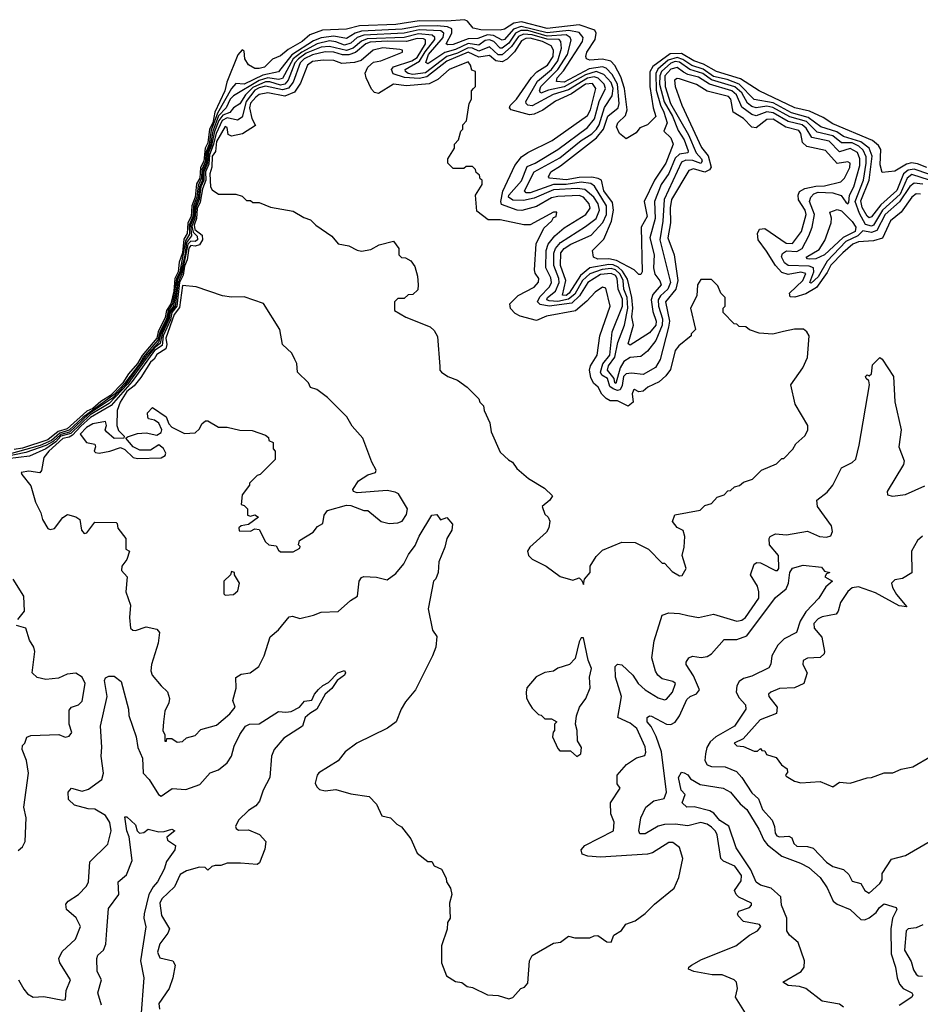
# Model space of a CAD drawing. Extents: x 2472589 to 2662339, y 701009 to 849030.
# Tile 289 of 406: x 2541282 to 2545504, y 795461 to 800078. Entities that reach past the tile are written whole.
import ezdxf

# ---------------------------------------------------------------- set-up
doc = ezdxf.new("R2010")
doc.units = 0

msp = doc.modelspace()

# ---------------------------------------------------------------- linework, layer by layer
at = {"layer": '0CON05XD'}
for points in [[(2545535.7, 799384.3), (2545491.9, 799401.9), (2545463.6, 799406.4), (2545439.5, 799400.5), (2545385, 799368), (2545325, 799361.2), (2545316.9, 799396.9), (2545319.6, 799469.6), (2545308.5, 799488.5), (2545281, 799511), (2545095, 799589.3), (2545049.5, 799619.5), (2544985, 799649.1), (2544915.8, 799665), (2544748.6, 799745), (2544660.8, 799800.8), (2544549.4, 799835), (2544488.7, 799868.7), (2544442.9, 799885), (2544385, 799919.8), (2544331.9, 799918.1), (2544251.1, 799858.9), (2544236.6, 799833.4), (2544236, 799765), (2544251.8, 799665), (2544265, 799623.3), (2544225, 799584.2), (2544189.3, 799570.7), (2544173, 799547), (2544125, 799520), (2544093.6, 799543.6), (2544080, 799575), (2544086.7, 799595), (2544121.8, 799628.2), (2544130.8, 799655), (2544117.8, 799755), (2544100.7, 799810.7), (2544073.1, 799863.1), (2544053, 799883), (2544015, 799893.6), (2543955, 799888), (2543940, 799895), (2543936.2, 799905), (2543941.4, 799925), (2543980.4, 799985), (2543984.5, 800014.5), (2543978.3, 800028.3), (2543905, 800053.4), (2543755, 800037), (2543635, 800067.2), (2543598.9, 800061.1), (2543555, 800034.2), (2543535, 800028.7), (2543445, 800030.3), (2543408.8, 800038.8), (2543381.2, 800071.2), (2543368, 800078), (2543285, 800071.2), (2543155, 800073), (2543046, 800056), (2542875, 800048.8), (2542815, 800033.9), (2542701.6, 800028.4), (2542642.3, 800007.7), (2542606.5, 799975), (2542541.4, 799938.6), (2542505, 799908.6), (2542467.3, 799892.7), (2542430, 799855), (2542405, 799848.6), (2542385, 799848.8), (2542355, 799866.7), (2542338.6, 799895), (2542335, 799930), (2542325, 799936.7), (2542305, 799913.8), (2542252.8, 799785), (2542244.9, 799745), (2542197.9, 799645), (2542188.1, 799595), (2542172.3, 799565), (2542165, 799500), (2542152.6, 799475), (2542145.9, 799415), (2542130.3, 799385), (2542126.6, 799335), (2542112, 799308), (2542105.6, 799245), (2542089, 799205), (2542086.1, 799155), (2542070.2, 799125), (2542068.1, 799075), (2542051.5, 799048.5), (2542045, 798985), (2542029.8, 798940.2), (2542025.8, 798895), (2542009.1, 798865), (2542005, 798805), (2541990.4, 798745), (2541970, 798715), (2541965, 798681.4), (2541931.8, 798615), (2541925, 798584), (2541857.1, 798502.9), (2541835.4, 798465), (2541793, 798417), (2541766.7, 798375), (2541708.5, 798315), (2541662.7, 798287.3), (2541625.2, 798255), (2541597.5, 798242.5), (2541505, 798159.8), (2541463.6, 798146.4), (2541415, 798107.4), (2541295, 798068.4), (2541256.9, 798063.1)], [(2545545, 799353.7), (2545475, 799377.1), (2545448, 799372), (2545425.8, 799355), (2545395, 799277.1), (2545320, 799210), (2545275, 799153.9), (2545265, 799149.6), (2545255, 799156.4), (2545232.4, 799197.6), (2545225, 799228), (2545264.4, 799325), (2545278.5, 799438.5), (2545265.4, 799475.4), (2545225, 799504.6), (2545145, 799530.7), (2545112.5, 799552.5), (2545037.9, 799575), (2544978.8, 799618.8), (2544901.3, 799641.3), (2544815, 799687.6), (2544725, 799703.5), (2544655.2, 799775.2), (2544598.3, 799798.3), (2544535, 799811.6), (2544486, 799846), (2544432.8, 799862.8), (2544391.3, 799891.3), (2544365, 799900.1), (2544322.5, 799887.5), (2544274.6, 799845.4), (2544264.6, 799825), (2544266.8, 799746.8), (2544286.8, 799676.8), (2544302.6, 799645), (2544317.6, 799595), (2544302, 799555), (2544335, 799524.2), (2544346.5, 799495), (2544311.3, 799405), (2544258.1, 799325), (2544209.2, 799225), (2544223.4, 799155), (2544195.3, 799105), (2544200.8, 798895), (2544195, 798883.8), (2544185, 798883.8), (2544162.5, 798905), (2544079.5, 798949.5), (2544045, 798956.8), (2543992.5, 798955), (2543972, 798965), (2543968, 798995), (2544021.2, 799048.8), (2544056.2, 799133.8), (2544065.9, 799185), (2544060.9, 799220.9), (2544020.5, 799275), (2544009.4, 799325), (2543994, 799334), (2543965, 799338.8), (2543905, 799338.1), (2543845, 799326.9), (2543798.8, 799331.2), (2543766.7, 799335), (2543760.9, 799340.9), (2543772.2, 799365), (2543817.5, 799392.5), (2543985.8, 799524.2), (2544018.9, 799565), (2544039, 799625), (2544088.3, 799665), (2544092.3, 799685), (2544085.3, 799775.3), (2544060.3, 799820.3), (2544031.2, 799851.2), (2544015, 799857.6), (2543952.1, 799847.9), (2543835, 799785.5), (2543798.2, 799788.2), (2543801.9, 799805), (2543832.5, 799837.5), (2543921.1, 799975), (2543924, 799995), (2543905, 800017.6), (2543856.6, 800026.6), (2543755, 800016.1), (2543633.6, 800046.4), (2543597.2, 800032.8), (2543555, 799984.4), (2543545, 799982.6), (2543503.6, 800003.6), (2543475, 800006.5), (2543429.7, 799990.3), (2543385, 799988.3), (2543315, 799961.5), (2543289.5, 799959.5), (2543282.1, 799965), (2543307.6, 800015), (2543308.7, 800035), (2543288.6, 800045), (2543239.8, 800049.8), (2543155, 800048.2), (2543075, 800032.8), (2542885, 800023.5), (2542855, 800014.6), (2542815, 799989.3), (2542755, 800001.2), (2542695, 799992.4), (2542660.5, 799979.5), (2542557.5, 799912.5), (2542496, 799834), (2542422.1, 799817.9), (2542335, 799775.6), (2542295, 799779.3), (2542275, 799755.3), (2542209.3, 799639.3), (2542180.7, 799559.3), (2542171.1, 799495), (2542155.7, 799455), (2542152.9, 799415), (2542136.4, 799375), (2542134.9, 799335), (2542119.3, 799300.7), (2542113.1, 799245), (2542097.2, 799202.8), (2542093.4, 799155), (2542077, 799115), (2542077.8, 799072.2), (2542059.2, 799040.8), (2542032.9, 798895), (2542017.1, 798862.9), (2541999.4, 798745), (2541977.9, 798712.1), (2541970.7, 798675), (2541939.3, 798610.7), (2541929.8, 798575), (2541863.3, 798496.7), (2541845.8, 798465), (2541775.8, 798374.2), (2541725, 798320.2), (2541578, 798212), (2541515, 798153.8), (2541470.7, 798139.3), (2541432.2, 798105), (2541378.3, 798081.7), (2541096.9, 798003.1)], [(2545548.1, 799325), (2545465, 799351.3), (2545442.2, 799335), (2545409.5, 799260.5), (2545327.3, 799185), (2545285.7, 799114.3), (2545275, 799109), (2545247.9, 799117.9), (2545219.4, 799169.4), (2545199.7, 799225), (2545237.8, 799325), (2545250.9, 799405), (2545250.1, 799435), (2545236.9, 799466.9), (2545217, 799485), (2545185, 799500), (2545135, 799500.2), (2545095, 799533.6), (2545020.6, 799550.6), (2544970.2, 799600.2), (2544893.1, 799623.1), (2544813.2, 799666.8), (2544785, 799672.9), (2544735, 799664.8), (2544715, 799670.8), (2544695, 799686.2), (2544667.5, 799735), (2544635, 799763.4), (2544525, 799795.7), (2544485, 799826), (2544423.7, 799843.7), (2544375, 799878.4), (2544355, 799881.2), (2544335, 799874.1), (2544291.7, 799835), (2544283.3, 799815), (2544282.5, 799775), (2544303.4, 799693.4), (2544342.9, 799625), (2544369, 799559), (2544397.2, 799515), (2544416.5, 799463.5), (2544415, 799454.1), (2544375, 799447.6), (2544355, 799428.1), (2544325, 799356.9), (2544290.2, 799305), (2544257.7, 799225), (2544262, 799145), (2544236.2, 799055), (2544256.2, 798975), (2544254.2, 798914.2), (2544260.6, 798885), (2544283.8, 798853.8), (2544289.8, 798835), (2544250.3, 798789.7), (2544242.8, 798765), (2544249.8, 798709.8), (2544266.5, 798665), (2544265, 798645.6), (2544235, 798609.2), (2544145, 798551.5), (2544135, 798557.5), (2544159.2, 798645), (2544152.3, 798685), (2544157.2, 798725), (2544151.5, 798775), (2544131.8, 798861.8), (2544108.7, 798898.7), (2544087.7, 798917.7), (2544065, 798928.2), (2544045, 798929.3), (2543955, 798914.3), (2543910.8, 798879.2), (2543859, 798795), (2543845, 798784.9), (2543826.4, 798786.4), (2543842.1, 798855), (2543817.9, 798925), (2543819.8, 798985), (2543835, 799004.8), (2543865.4, 799025), (2543961.9, 799068.1), (2544016.5, 799126.5), (2544032.7, 799165), (2544033.8, 799205), (2543977.3, 799297.3), (2543959.7, 799309.7), (2543915, 799316), (2543845, 799304.5), (2543785, 799304.9), (2543675.9, 799265.9), (2543656.6, 799266.6), (2543649.6, 799275), (2543695, 799364.7), (2543815, 799429.8), (2543915, 799511), (2543965, 799542.3), (2543986.7, 799565), (2543998.3, 799585), (2544023.4, 799666.6), (2544059.3, 799720.7), (2544064, 799755), (2544055, 799784.1), (2544021.1, 799821.1), (2543984.6, 799834.6), (2543935, 799820.1), (2543835, 799762.8), (2543761.7, 799748.3), (2543725, 799733.7), (2543718.8, 799745), (2543725, 799764.4), (2543805.7, 799844.3), (2543850.8, 799915), (2543867.7, 799982.3), (2543863, 799995), (2543845, 800006.7), (2543755, 800001.5), (2543665, 800026.9), (2543632.2, 800027.8), (2543607.3, 800015), (2543575, 799967.3), (2543545, 799944.5), (2543535, 799944), (2543505.8, 799975.8), (2543485, 799984.3), (2543465, 799979.9), (2543435, 799959.3), (2543385, 799967.1), (2543325, 799938.2), (2543275.4, 799924.6), (2543195, 799871.1), (2543187.1, 799877.1), (2543199, 799915), (2543267.1, 799995), (2543271, 800015), (2543256.2, 800026.2), (2543155, 800030.3), (2543085, 800014.1), (2542895, 800005.7), (2542864.8, 799995), (2542835, 799967.7), (2542805, 799958.2), (2542765, 799974.2), (2542735, 799978.1), (2542676.7, 799965), (2542605, 799926.1), (2542564.9, 799895), (2542515, 799803), (2542495, 799798.2), (2542445.7, 799805.7), (2542405, 799793.2), (2542285, 799720.2), (2542269.4, 799705), (2542250.4, 799665), (2542215, 799627), (2542187.5, 799555), (2542177.1, 799492.9), (2542161.5, 799455), (2542156.8, 799405), (2542141.2, 799368.8), (2542138.9, 799325), (2542125, 799295), (2542118.7, 799241.3), (2542102.4, 799197.6), (2542098.7, 799151.3), (2542083.5, 799115), (2542088, 799065), (2542065, 799033.7), (2542056.6, 798973.4), (2542038.2, 798891.8), (2542021.2, 798855), (2542019.3, 798829.3), (2542003.6, 798735), (2541982.5, 798707.5), (2541977.5, 798675), (2541944.2, 798605.8), (2541933.1, 798565), (2541870.7, 798495), (2541775.6, 798364.4), (2541717.3, 798302.7), (2541605, 798227.9), (2541516.2, 798143.8), (2541475, 798133.2), (2541439.4, 798100.6), (2541405, 798081.2), (2541311.5, 798048.5), (2541205, 798026.7)], [(2543935, 799108.9), (2543984.5, 799145.5), (2544000.8, 799185), (2543993.5, 799215), (2543974.4, 799245), (2543932, 799282), (2543896.5, 799286.5), (2543785, 799280.8), (2543695, 799241.4), (2543645, 799230.5), (2543595, 799231.5), (2543573.4, 799245), (2543575.2, 799255), (2543635, 799321.8), (2543660.9, 799389.1), (2543698.8, 799405), (2543805, 799468.8), (2543945, 799572.9), (2543976.5, 799613.5), (2543998.7, 799695), (2544028.3, 799755), (2544022.2, 799775), (2543995, 799803.4), (2543975, 799809.3), (2543945, 799803.6), (2543855, 799749.2), (2543782.8, 799727.2), (2543685, 799673.7), (2543665, 799677.5), (2543656.2, 799685), (2543655.9, 799695), (2543710.4, 799789.6), (2543775.1, 799844.9), (2543805.1, 799885), (2543822.9, 799945), (2543818.8, 799975), (2543811.2, 799985), (2543755, 799986.6), (2543685, 800007.7), (2543645, 800010.7), (2543621.3, 799998.7), (2543588.3, 799951.7), (2543545, 799913), (2543525, 799912.9), (2543485, 799951), (2543435, 799930.4), (2543405, 799944.9), (2543385, 799946.7), (2543335, 799921.6), (2543284.4, 799905.6), (2543185, 799828.2), (2543125, 799821.7), (2543103.6, 799825), (2543091.1, 799835), (2543090.2, 799845), (2543157.1, 799882.9), (2543182.8, 799927.2), (2543228, 799985), (2543228, 799995), (2543215.8, 800005.8), (2543151.7, 800011.7), (2543085.3, 799994.7), (2542911.1, 799988.9), (2542885, 799978), (2542845, 799944.3), (2542815, 799933.8), (2542735, 799952), (2542695, 799949.8), (2542625, 799920.3), (2542588.8, 799895), (2542572.9, 799875), (2542541.1, 799795), (2542525, 799775.8), (2542505, 799771.7), (2542455, 799786.1), (2542435, 799786), (2542375, 799759.9), (2542341.2, 799725), (2542315, 799684.1), (2542285, 799663.9), (2542267.4, 799642.6), (2542235, 799630.8), (2542216.1, 799605), (2542195, 799553.8), (2542181.9, 799488.1), (2542167.8, 799455), (2542162.8, 799405), (2542146.4, 799365), (2542146, 799325), (2542132.2, 799295), (2542123.6, 799235), (2542108.3, 799195), (2542103.6, 799146.4), (2542090.1, 799109.9), (2542095, 799081.7), (2542115, 799062.9), (2542116.7, 799045), (2542105, 799037.4), (2542085, 799038.7), (2542071.4, 799025), (2542043, 798887), (2542025.2, 798845), (2542010.8, 798735), (2541988, 798705), (2541983.7, 798675), (2541950.6, 798605), (2541940.3, 798559.7), (2541915, 798539.2), (2541875, 798489.5), (2541789.1, 798370.9), (2541701.3, 798278.7), (2541613.3, 798225), (2541522.7, 798137.3), (2541475, 798124.6), (2541451.3, 798098.7), (2541405, 798066.2), (2541328.4, 798031.6), (2541225, 798018.4)], [(2545505, 799260), (2545485, 799262.1), (2545465, 799245.4), (2545414.4, 799175.6), (2545365, 799135.5), (2545326.4, 799053.6), (2545285, 799040.6), (2545215, 799036.2), (2545188.8, 799025), (2545140.5, 798985), (2545085, 798926.7), (2545067.6, 798892.4), (2545017.1, 798822.9), (2544968.2, 798791.8), (2544916.2, 798776.2), (2544895, 798778.1), (2544891.6, 798795), (2544953.8, 798855), (2544968.1, 798888.1), (2544945, 798894.7), (2544885, 798883.2), (2544855, 798892.6), (2544825.8, 798925), (2544782.8, 798992.8), (2544745, 799046.2), (2544741.5, 799075), (2544750.8, 799095), (2544775, 799098.5), (2544875, 799030.8), (2544905, 799028.7), (2544948.1, 799085), (2544969.1, 799165), (2544964.8, 799185), (2544933.1, 799233.1), (2544931.9, 799255), (2544938.4, 799271.6), (2544963.5, 799286.5), (2545015, 799297.4), (2545055, 799298.3), (2545131.7, 799318.3), (2545148.7, 799335), (2545174.5, 799385), (2545175.5, 799405), (2545165, 799411.1), (2545115, 799404.1), (2545060.6, 799465), (2544972.6, 799482.6), (2544952.8, 799502.8), (2544944.4, 799544.4), (2544935, 799558.3), (2544873.5, 799573.5), (2544815, 799611.6), (2544785, 799610.2), (2544735, 799571.1), (2544715, 799574.2), (2544674.8, 799614.8), (2544627.2, 799645), (2544616.3, 799705), (2544605, 799718.4), (2544505, 799742.1), (2544455, 799774.7), (2544375, 799800), (2544365, 799802.5), (2544352.5, 799795), (2544355.4, 799765), (2544386.8, 799676.8), (2544478.8, 799478.8), (2544509.3, 799439.3), (2544524.3, 799385.7), (2544516.3, 799373.7), (2544495, 799363), (2544441.6, 799378.4), (2544419.2, 799370.8), (2544338.8, 799235), (2544331.4, 799195), (2544333.8, 799125), (2544321.3, 799055), (2544349.8, 798975), (2544368.1, 798855), (2544357.9, 798815), (2544310.6, 798755), (2544328.4, 798665), (2544323.7, 798636.3), (2544285.3, 798485), (2544263.2, 798446.8), (2544205, 798414.7), (2544151.1, 798421.1), (2544125, 798416.6), (2544113.4, 798405), (2544106.8, 798363.2), (2544097.3, 798342.7), (2544085, 798339.6), (2544065, 798346.3), (2544048.5, 798358.5), (2544038.4, 798395), (2544011.2, 798411.2), (2544004.5, 798425), (2544015.5, 798464.5), (2544048.3, 798505), (2544059.8, 798615), (2544109.1, 798735), (2544107.9, 798767.9), (2544087.5, 798815), (2544083.5, 798865), (2544075, 798877.7), (2544055, 798887.8), (2544005, 798883.9), (2543946.1, 798845), (2543907.2, 798782.8), (2543871.4, 798748.6), (2543765, 798734.1), (2543722.7, 798742.7), (2543709.3, 798755), (2543721.5, 798778.5), (2543766.5, 798825), (2543775.2, 798845), (2543772.3, 798867.7), (2543748.8, 798915), (2543751.1, 798995), (2543760, 799025), (2543791.2, 799065), (2543835, 799101.2), (2543935.9, 799164.1), (2543956.5, 799193.5), (2543952.1, 799215), (2543925.9, 799245), (2543905, 799253.3), (2543805, 799248.8), (2543775, 799242.2), (2543705, 799201.7), (2543636, 799184), (2543615, 799184.7), (2543540.9, 799210.9), (2543537.4, 799225), (2543546.6, 799273.4), (2543603.2, 799395), (2543635.2, 799434.8), (2543665, 799455.3), (2543778.7, 799511.3), (2543945, 799629.1), (2543958.2, 799655), (2543984, 799756), (2543968.4, 799778.4), (2543935, 799775.1), (2543869.5, 799730.5), (2543794.1, 799695.9), (2543735, 799654.2), (2543695, 799634.8), (2543672.2, 799632.2), (2543585.7, 799655.7), (2543579.3, 799665), (2543581.9, 799675), (2543611.2, 799705), (2543682.3, 799807.7), (2543707.2, 799832.8), (2543756.6, 799865), (2543782.9, 799905), (2543784.4, 799934.4), (2543774, 799955), (2543732.8, 799975), (2543675, 799991.3), (2543655, 799990.1), (2543635, 799978.8), (2543602, 799928), (2543567.2, 799892.8), (2543545, 799880.4), (2543515, 799884.4), (2543485, 799910.2), (2543435, 799902.3), (2543385, 799925.3), (2543285, 799883.8), (2543190.3, 799809.7), (2543155, 799802.6), (2543086.7, 799806.7), (2543033.4, 799823.4), (2543024.7, 799845), (2543035, 799856.7), (2543120.4, 799885), (2543145, 799900.6), (2543184.4, 799965), (2543185, 799983.1), (2543175, 799988.9), (2543145, 799990.4), (2543095, 799975.3), (2543005, 799977.9), (2542925, 799972.3), (2542905, 799964.2), (2542855.9, 799924.1), (2542825, 799913), (2542795, 799912.6), (2542755, 799925.1), (2542715, 799927.4), (2542655, 799913.6), (2542616.6, 799895), (2542596.9, 799875), (2542564, 799785), (2542542.5, 799757.5), (2542515, 799748.5), (2542435, 799765.5), (2542405, 799759.2), (2542385, 799747.3), (2542343.9, 799695), (2542325, 799620.9), (2542302.9, 799607.1), (2542255, 799617.5), (2542230.9, 799605), (2542202.9, 799545), (2542189.8, 799490.2), (2542172.5, 799445), (2542169.2, 799400.8), (2542153.4, 799365), (2542154.4, 799325), (2542139.1, 799285), (2542128.3, 799221.7), (2542115, 799192.5), (2542111.4, 799145), (2542100.5, 799115), (2542104.1, 799094.1), (2542137.4, 799067.4), (2542139.7, 799045), (2542125, 799022.6), (2542105, 799016.4), (2542085, 799018.5), (2542075, 799006.3), (2542068.3, 798951.7), (2542055, 798922.5), (2542049.3, 798880.7), (2542032.2, 798845), (2542019.1, 798735), (2541995, 798705), (2541989.6, 798670.4), (2541955, 798595.9), (2541950.1, 798549.9), (2541915, 798526.6), (2541809.2, 798380.8), (2541710.7, 798269.3), (2541615, 798213), (2541568.6, 798171.4), (2541530.7, 798129.3), (2541515, 798119.6), (2541485, 798114.8), (2541419.3, 798055), (2541396, 798025), (2541385, 797963.8), (2541376.4, 797953.6), (2541325, 797960.8), (2541290, 797955), (2541292.5, 797945), (2541335, 797892.5), (2541356.9, 797815), (2541381.4, 797765), (2541388.8, 797735), (2541415, 797692.5), (2541425, 797687.5), (2541445, 797692.5), (2541485, 797743.3), (2541507, 797757), (2541545, 797747.5), (2541563.9, 797733.9), (2541572.5, 797685), (2541585, 797668), (2541597.6, 797672.4), (2541635, 797722.5), (2541735, 797720), (2541740, 797715), (2541743, 797693), (2541780, 797645), (2541780, 797595), (2541797.5, 797585), (2541785, 797546.7), (2541761.2, 797515), (2541760, 797495), (2541785.8, 797465), (2541780, 797395), (2541802.6, 797332.6), (2541797.1, 797275), (2541802.5, 797225), (2541813.3, 797215), (2541825, 797214.4), (2541875, 797231.2), (2541925, 797220), (2541938, 797205), (2541932, 797155), (2541901.1, 797055)], [(2543925, 797430), (2543930, 797455), (2543956.7, 797485), (2543957.5, 797515), (2543985, 797560), (2544015, 797590), (2544105, 797627.5), (2544167, 797627), (2544230, 797595), (2544295, 797530), (2544305, 797530), (2544340.7, 797490.7), (2544375, 797470), (2544388.3, 797471.7), (2544407.5, 797505), (2544387.5, 797565), (2544397.5, 797605), (2544400, 797655), (2544393, 797683), (2544365, 797696.2), (2544342.5, 797725), (2544353.3, 797756.7), (2544471.7, 797778.3), (2544495, 797800), (2544525, 797810), (2544551.7, 797838.3), (2544585, 797850), (2544601.7, 797868.3), (2544615, 797870), (2544633, 797887), (2544657, 797893), (2544675, 797910), (2544717, 797923), (2544760, 797965), (2544830, 797995), (2544855, 798020), (2544865, 798020), (2544906.4, 798063.6), (2544920.7, 798089.3), (2544963, 798127), (2544977, 798153), (2544976.7, 798175), (2544917.5, 798275), (2544896.7, 798365), (2544953.3, 798445), (2544975.9, 798494.1), (2544983.3, 798595), (2544972.5, 798615), (2544956.4, 798626.4), (2544915, 798626.7), (2544863.8, 798616.2), (2544813, 798603), (2544748.3, 798608.3), (2544703, 798623), (2544687, 798637), (2544655, 798640), (2544645, 798650), (2544631.7, 798651.7), (2544580, 798705), (2544580, 798725), (2544590, 798735), (2544590, 798775), (2544570, 798795), (2544555, 798830), (2544525, 798860), (2544475, 798860), (2544460, 798835), (2544457, 798783), (2544427.5, 798725), (2544450, 798625), (2544430, 798605), (2544430, 798595), (2544371.7, 798548.3), (2544355, 798527.5), (2544333, 798437), (2544312.1, 798407.9), (2544280.3, 798379.7), (2544226.7, 798355), (2544205, 798336.2), (2544185, 798333.3), (2544165, 798343.8), (2544159.5, 798340.5), (2544153.5, 798323.5), (2544158, 798285), (2544135, 798266.2), (2544085, 798290), (2544050.7, 798290.7), (2544031.2, 798301.2), (2544011.9, 798321.9), (2543993.8, 798355), (2543973.1, 798373.1), (2543960.3, 798400.3), (2543953.8, 798435), (2543958, 798455), (2543989.2, 798505), (2544001.4, 798595), (2544050, 798735), (2544029.5, 798819.5), (2544015, 798823.3), (2543979.7, 798800.3), (2543941.8, 798758.2), (2543887.8, 798712.2), (2543751.7, 798688.3), (2543705, 798666.7), (2543628.3, 798688.3), (2543605, 798700), (2543583, 798723), (2543580, 798745), (2543620, 798785), (2543695, 798824), (2543715, 798847.5), (2543715.7, 798865), (2543699.2, 798889.2), (2543695.6, 798905.6), (2543703, 799027), (2543739.2, 799100.8), (2543776.7, 799135), (2543785, 799150), (2543797.5, 799155), (2543800, 799175), (2543785, 799176.2), (2543675, 799116.2), (2543645.9, 799115.9), (2543535, 799140), (2543478.8, 799138.8), (2543425, 799180), (2543420, 799255), (2543450, 799305), (2543450, 799325), (2543441.7, 799331.7), (2543438.3, 799348.3), (2543421.7, 799361.7), (2543420, 799375), (2543405, 799390), (2543375, 799390), (2543365, 799380), (2543315, 799380), (2543290, 799405), (2543290, 799425), (2543320, 799475), (2543320, 799495), (2543340, 799515), (2543350, 799555), (2543360, 799565), (2543360, 799585), (2543377, 799603), (2543390, 799685), (2543400, 799705), (2543400, 799745), (2543410, 799755), (2543420, 799765), (2543420, 799835), (2543401.7, 799841.7), (2543396.2, 799865), (2543385, 799880), (2543295, 799843.8), (2543242, 799798), (2543202.2, 799777.8), (2543095, 799767.9), (2543035, 799775.9), (2542965, 799732), (2542945.8, 799735.8), (2542931.7, 799751.7), (2542906, 799805), (2542902.3, 799827.7), (2542914.2, 799855.8), (2542940.8, 799879.2), (2542975, 799885.8), (2543077.5, 799925), (2543077.5, 799935), (2543065, 799938.1), (2542985, 799945.3), (2542938.8, 799935), (2542883.6, 799886.4), (2542852.5, 799877.5), (2542792.1, 799872.1), (2542755, 799886.2), (2542705, 799888.5), (2542655, 799882.1), (2542632.1, 799865), (2542599.2, 799780.8), (2542571.3, 799738.7), (2542525, 799719.5), (2542445, 799735.2), (2542405, 799727.6), (2542389.2, 799715), (2542365, 799686.1), (2542360.2, 799665), (2542370.3, 799615), (2542387.6, 799582.4), (2542327, 799543), (2542275, 799531.9), (2542259.7, 799539.7), (2542255, 799572.5), (2542245, 799576.4), (2542205, 799506.2), (2542200.2, 799459.8), (2542185, 799437.8), (2542183.1, 799386.9), (2542174.5, 799355), (2542177.5, 799295), (2542185, 799280), (2542215, 799260), (2542295, 799260), (2542325, 799250), (2542345, 799230), (2542365, 799230), (2542375, 799220), (2542405, 799220), (2542458.3, 799198.3), (2542565, 799180), (2542615, 799150), (2542645, 799140), (2542670, 799115), (2542745, 799062.5), (2542775, 799027.5), (2542825, 799017.5), (2542865, 798997.5), (2542885, 798992.5), (2542929.3, 799000.7), (2542968.3, 799021.7), (2543035, 799040), (2543060, 799005), (2543060, 798975), (2543073, 798963), (2543091.7, 798961.7), (2543116.7, 798946.7), (2543135, 798920), (2543147.5, 798875), (2543150, 798835), (2543148.3, 798811.7), (2543125, 798790), (2543103, 798787), (2543085, 798770), (2543055, 798770), (2543040, 798755), (2543040, 798715), (2543093, 798683), (2543207, 798637), (2543225, 798620), (2543241.7, 798591.7), (2543251.7, 798451.7), (2543252.5, 798435), (2543260, 798425), (2543290, 798405), (2543335, 798387.5), (2543380, 798355), (2543435, 798300), (2543440, 798285), (2543457, 798267), (2543460, 798245), (2543487, 798187), (2543492.5, 798145), (2543535, 798050), (2543573.6, 798013.6), (2543593, 798003), (2543613.6, 797973.6), (2543667, 797927), (2543741.9, 797881.9), (2543780, 797845), (2543767.5, 797825), (2543732.5, 797795), (2543745, 797760), (2543760, 797745), (2543767, 797727), (2543762.5, 797695), (2543752.5, 797675), (2543673.3, 797605), (2543662.5, 797585), (2543667.5, 797565), (2543685, 797547.5), (2543750, 797515), (2543816.4, 797466.4), (2543875, 797450), (2543905, 797460), (2543918.3, 797448.3), (2543925, 797430)], [(2545517, 799307), (2545475, 799311.1), (2545455, 799295.8), (2545406.6, 799223.4), (2545339.7, 799165), (2545300.8, 799089.2), (2545275, 799080), (2545235, 799087.9), (2545211.7, 799065), (2545155, 799037.3), (2545067.4, 798945), (2545025, 798872.7), (2544992.2, 798842.2), (2544986.2, 798845), (2545005.6, 798895), (2545003.6, 798915), (2544982.7, 798922.7), (2544885, 798924.8), (2544867.3, 798937.3), (2544854, 798966), (2544857.7, 798982.3), (2544876.5, 798993.5), (2544925, 798990.9), (2544950.8, 799005), (2544981.9, 799065), (2544998.1, 799105), (2545007.9, 799165), (2544984.8, 799225.2), (2544990.8, 799245), (2545005, 799262.1), (2545025, 799269.2), (2545095, 799266.3), (2545133.7, 799253.7), (2545155, 799222.1), (2545165, 799214.6), (2545169.3, 799220.7), (2545172.3, 799255), (2545192.6, 799295), (2545221.1, 799395), (2545221.4, 799425), (2545209.6, 799455), (2545175, 799474), (2545125, 799458.4), (2545077.8, 799507.8), (2544995.2, 799525.2), (2544969.1, 799569.1), (2544951.1, 799585), (2544885, 799600.4), (2544815, 799641.9), (2544785, 799645.8), (2544735, 799627.8), (2544715, 799633.9), (2544668.2, 799668.2), (2544642.3, 799725), (2544620.5, 799745), (2544515.7, 799775.7), (2544465, 799808.6), (2544415, 799821.1), (2544395, 799832.7), (2544365, 799854.4), (2544335, 799845.5), (2544307.5, 799815), (2544307.8, 799765), (2544332.6, 799685), (2544417.4, 799537.4), (2544453.3, 799453.3), (2544478.8, 799425), (2544481.1, 799415), (2544475, 799403.7), (2544437.9, 799417.9), (2544405, 799418.8), (2544385, 799410.6), (2544303.2, 799235), (2544297.5, 799132.5), (2544283.4, 799045), (2544332.9, 798845), (2544321.2, 798815), (2544286.6, 798783.4), (2544275.9, 798765), (2544277.5, 798735), (2544295.1, 798675.1), (2544294.3, 798645), (2544265, 798572.9), (2544225.8, 798524.2), (2544195, 798497.9), (2544145, 798493.2), (2544115, 798475.7), (2544097.7, 798445), (2544077.6, 798372.4), (2544072.3, 798375), (2544068.8, 798395), (2544037.4, 798435), (2544042.3, 798455), (2544072.4, 798495), (2544086.1, 798565), (2544118.2, 798645), (2544133.7, 798725), (2544129.5, 798775), (2544114.1, 798815), (2544111.5, 798855), (2544097, 798885), (2544075, 798904.9), (2544055, 798910.5), (2544012.8, 798907.2), (2543955, 798886.3), (2543920.3, 798855), (2543885, 798791.5), (2543855, 798767.2), (2543805, 798756.9), (2543765, 798759), (2543753.3, 798765), (2543756.6, 798775), (2543794.4, 798805.6), (2543812.2, 798845), (2543810.6, 798865), (2543785.8, 798925), (2543786.9, 798983.1), (2543794.3, 799005.7), (2543817.2, 799032.8), (2543935, 799108.9)], [(2544985, 798954.8), (2544975, 798956.2), (2544970, 798965), (2545029.7, 799000.3), (2545057.4, 799042.6), (2545086.4, 799125), (2545087.9, 799147.9), (2545080, 799175), (2545115, 799188.1), (2545135, 799181.5), (2545185, 799132.3), (2545202.3, 799105), (2545198.4, 799085), (2545143, 799057), (2545055, 798975.5), (2545015, 798956.9), (2544985, 798954.8)], [(2542565, 797583.3), (2542595, 797600), (2542597, 797607), (2542590, 797615), (2542593.6, 797636.4), (2542657.5, 797675), (2542678.8, 797701.2), (2542703.3, 797715), (2542710, 797755), (2542725, 797776.2), (2542815, 797802), (2542835, 797800), (2542895, 797776.7), (2542915, 797776.2), (2542977.5, 797725), (2543015, 797716.2), (2543055, 797718), (2543075, 797726.2), (2543095, 797757.5), (2543100.8, 797785), (2543058, 797855), (2543043.2, 797863.2), (2543005, 797870.3), (2542865, 797860), (2542846.7, 797865), (2542843.8, 797875), (2542870, 797915), (2542915, 797943.8), (2542950, 797955), (2542953.3, 797965), (2542932.7, 798002.7), (2542891.2, 798115), (2542841.7, 798171.7), (2542816.7, 798215), (2542725, 798306.7), (2542675, 798343.8), (2542645, 798353.3), (2542636.2, 798375), (2542584.4, 798424.4), (2542582, 798465), (2542572, 798485), (2542558.8, 798515), (2542514.3, 798554.3), (2542502, 798625), (2542425, 798746.7), (2542335, 798778.8), (2542275, 798776.7), (2542233.6, 798783.6), (2542110, 798825), (2542045, 798831.2), (2542031.3, 798728.7), (2542006.7, 798695), (2541966.8, 798585), (2541971.6, 798555), (2541967.5, 798535), (2541925, 798507.5), (2541913.2, 798486.8), (2541895, 798471.3), (2541850.5, 798399.5), (2541818.6, 798361.4), (2541785, 798333.8), (2541754.2, 798285), (2541740, 798245), (2541738.6, 798175), (2541745, 798151.2), (2541772.5, 798125), (2541770, 798115), (2541725, 798114), (2541689.2, 798145), (2541683.8, 798155), (2541689.4, 798175), (2541684.2, 798194.2), (2541625, 798183.6), (2541595.9, 798165.9), (2541566.2, 798135), (2541595.9, 798095.9), (2541635, 798087.5), (2541638, 798075), (2541631.2, 798055), (2541638.1, 798048.1), (2541655, 798045.5), (2541705, 798054.8), (2541755, 798071.2), (2541775, 798062.6), (2541815, 798025.3), (2541835, 798020.8), (2541945, 798023), (2541963.9, 798035), (2541967.5, 798045), (2541956.6, 798066.6), (2541935, 798084.2), (2541895, 798059.4), (2541845, 798058.9), (2541815, 798074.4), (2541780, 798115), (2541787.5, 798122.5), (2541835, 798137.5), (2541875, 798140), (2541925, 798130), (2541945, 798142.5), (2541949.4, 798155), (2541935.3, 798185.3), (2541915, 798200), (2541886.4, 798206.4), (2541883.6, 798213.6), (2541881.2, 798235), (2541905, 798260), (2541969.2, 798215), (2541982.3, 798182.3), (2541995, 798167.5), (2542055, 798137.5), (2542105, 798140), (2542125, 798160), (2542137, 798183), (2542153, 798197), (2542165, 798197.5), (2542215, 798167.5), (2542255, 798167.5), (2542315, 798152.5), (2542371.7, 798151.7), (2542435, 798130), (2542448.3, 798118.3), (2542450, 798105), (2542470, 798095), (2542470, 798065), (2542480, 798055), (2542480, 798015), (2542410, 797945), (2542395, 797940), (2542360, 797905), (2542360, 797895), (2542325, 797850), (2542320, 797805), (2542335, 797800), (2542350, 797785), (2542350, 797755), (2542365, 797750), (2542385, 797756.7), (2542402.5, 797745), (2542355, 797711.2), (2542320, 797705), (2542310, 797695), (2542311.7, 797681.7), (2542365, 797680), (2542385, 797690), (2542405, 797687.5), (2542435, 797630), (2542450, 797615), (2542485, 797610), (2542495, 797590), (2542505, 797583.3), (2542565, 797583.3)], [(2543595, 795493.3), (2543632.5, 795535), (2543649.3, 795540.7), (2543665, 795560), (2543672.5, 795665), (2543685, 795690), (2543785, 795747.5), (2543817, 795753), (2543855, 795780), (2543885, 795772.5), (2543955, 795772.5), (2543975, 795782.5), (2543993, 795783), (2544035, 795754), (2544055, 795752.5), (2544067.5, 795785), (2544103, 795807), (2544123.6, 795836.4), (2544167.7, 795852.3), (2544214.1, 795885.9), (2544258.8, 795931.2), (2544350, 796005), (2544372.9, 796055), (2544390.8, 796145), (2544375.7, 796195.7), (2544345, 796219.2), (2544325, 796219.2), (2544248.3, 796171.7), (2544225, 796164.5), (2544005, 796151.5), (2543945.6, 796155.6), (2543918.8, 796165), (2543914.2, 796185.8), (2543931.2, 796205), (2544066, 796275), (2544070, 796315), (2544054.3, 796354.3), (2544052.5, 796405), (2544097.5, 796475), (2544083.3, 796495), (2544084.1, 796535.9), (2544127.5, 796585), (2544174.1, 796615.9), (2544212.5, 796627.5), (2544217.5, 796642.5), (2544215, 796668.8), (2544175, 796754.4), (2544145, 796778.8), (2544085.8, 796805), (2544103.2, 796905), (2544075.4, 796995), (2544074.5, 797045.5), (2544085, 797056.2), (2544105, 797052), (2544156.9, 797005), (2544181.8, 796965), (2544214.4, 796935), (2544275, 796898.5), (2544305, 796889.2), (2544315, 796892.5), (2544343.5, 796925), (2544357.5, 796965), (2544345, 796974.2), (2544295, 796987.5), (2544274.2, 797004.2), (2544263, 797023), (2544246, 797085), (2544257.3, 797165), (2544295, 797285.8), (2544325, 797297.1), (2544375, 797294.2), (2544415, 797284.2), (2544465, 797274.2), (2544535, 797290), (2544645, 797257.5), (2544668.3, 797261.7), (2544685, 797274.4), (2544747.2, 797365), (2544748.1, 797395), (2544741, 797421), (2544708.1, 797475), (2544725.9, 797524.1), (2544737.7, 797532.3), (2544755, 797531.4), (2544825, 797494.4), (2544835, 797495.8), (2544840.5, 797505), (2544838.9, 797565), (2544798, 797615), (2544796, 797645), (2544801.2, 797655), (2544825, 797666.5), (2544877, 797663), (2544975, 797680), (2545032.5, 797655), (2545065, 797651.1), (2545085, 797657.5), (2545092.1, 797677.9), (2545088, 797705), (2545022.9, 797795), (2545019.2, 797825), (2545067.2, 797862.8), (2545095, 797896), (2545135, 797975.8), (2545185, 798001.4), (2545202.3, 798017.7), (2545217.4, 798082.6), (2545265.8, 798365.8), (2545263.8, 798383.8), (2545250, 798395), (2545247.5, 798405), (2545255, 798412.5), (2545265, 798407.5), (2545275, 798417.5), (2545280.6, 798459.4), (2545315, 798493.3), (2545325, 798486.7), (2545378, 798405), (2545384.4, 798285.6), (2545414.3, 798155), (2545404.3, 798075), (2545428.7, 798008.7), (2545425, 797992), (2545349.2, 797865), (2545350.3, 797850.3), (2545374.3, 797844.3), (2545435, 797851.5), (2545525, 797891.5)], [(2541901.1, 797055), (2541897.5, 797025), (2541904, 797005), (2541945, 796953.8), (2541975, 796926.7), (2541984.4, 796895), (2541982.2, 796875), (2541963.3, 796835), (2541955.9, 796785.9), (2541954, 796745), (2541962.5, 796725), (2541962.5, 796695), (2541970, 796695), (2541972.5, 796707.5), (2541995, 796707.5), (2542020.7, 796690.7), (2542045, 796693.3), (2542065, 796710), (2542105, 796721.2), (2542130.9, 796749.1), (2542205, 796769.2), (2542267.8, 796822.2), (2542292.5, 796855), (2542281.2, 796885), (2542297, 796943), (2542296.4, 796993.6), (2542320.8, 797009.2), (2542362.5, 797015), (2542403.8, 797045), (2542428, 797095), (2542456.4, 797183.6), (2542495, 797217.5), (2542545, 797277.5), (2542561.7, 797281.7), (2542595, 797270), (2542660, 797285), (2542695, 797300), (2542775, 797303.3), (2542832.5, 797355), (2542865.8, 797374.2), (2542873.3, 797445), (2542885, 797462.5), (2542895, 797467.5), (2542955, 797463.3), (2543005, 797451.2), (2543045, 797481.2), (2543083.2, 797526.8), (2543105, 797570), (2543137, 797613), (2543155, 797656.7), (2543214, 797755), (2543237.4, 797757.4), (2543255, 797732.5), (2543285, 797743.3), (2543311.7, 797711.7), (2543308.8, 797685), (2543284.1, 797645.9), (2543276.2, 797605), (2543246.7, 797535), (2543243.8, 797485), (2543233.3, 797456.7), (2543222.5, 797445), (2543196.7, 797315), (2543217.5, 797215), (2543237.5, 797185), (2543232.5, 797135), (2543217.5, 797095), (2543137.5, 796935), (2543090.7, 796879.3), (2543070, 796845), (2543047.5, 796785), (2543006.7, 796755), (2542863.3, 796685), (2542807.5, 796645), (2542775, 796602.5), (2542685, 796546.7), (2542677.5, 796535), (2542668.3, 796498.3), (2542675, 796480), (2542687.5, 796467.5), (2542715, 796462.5), (2542765, 796467.5), (2542835, 796447.5), (2542920, 796435), (2542955, 796400), (2542980, 796345), (2543020, 796335), (2543050, 796305), (2543073, 796293), (2543116.1, 796236.1), (2543145, 796170), (2543195, 796130), (2543215, 796130), (2543225, 796110), (2543260, 796095), (2543281.7, 796051.7), (2543282.5, 796035), (2543302.5, 796005), (2543307.5, 795975), (2543297.5, 795935), (2543300, 795865), (2543287.5, 795845), (2543287, 795813), (2543260, 795735), (2543260, 795655), (2543283.6, 795593.6), (2543325, 795567.5), (2543355, 795562.5), (2543380, 795545), (2543405, 795540), (2543475, 795506), (2543525, 795502), (2543575, 795486.7), (2543595, 795493.3)], [(2545514.2, 797655.8), (2545491.1, 797635), (2545463.8, 797585), (2545465, 797483.8), (2545421.7, 797458.3), (2545385, 797450.6), (2545370, 797435), (2545373.8, 797415), (2545393, 797383), (2545442, 797325), (2545405, 797329.8), (2545295, 797389.7), (2545215, 797418.2), (2545185, 797414.5), (2545164.1, 797395.9), (2545129.5, 797345), (2545120, 797305), (2545109.4, 797290.6), (2545045, 797278.6), (2545025, 797268.6), (2545005, 797246), (2545007.5, 797225), (2545042.8, 797182.8), (2545055.8, 797115), (2545053.8, 797105), (2545035, 797086.7), (2544975, 797083.8), (2544955, 797072.5), (2544953.8, 797055), (2544973.8, 797015), (2544958.8, 796965), (2544915, 796944.3), (2544845, 796942.5), (2544803.3, 796925), (2544793.3, 796915), (2544793.8, 796905), (2544834, 796855), (2544830, 796825), (2544753.3, 796795), (2544674.2, 796705.8), (2544632.5, 796685), (2544645, 796673.3), (2544675, 796670), (2544725, 796647.5), (2544741.7, 796648.3), (2544755, 796660), (2544761.7, 796651.7), (2544775, 796650), (2544783, 796633), (2544828.3, 796618.3), (2544853.6, 796583.6), (2544880, 796565), (2544881.7, 796548.3), (2544873, 796537), (2544875, 796530), (2544915, 796507.5), (2544945, 796500), (2545035, 796506.2), (2545095, 796481.2), (2545125, 796502.5), (2545175, 796497.5), (2545255, 796523.3), (2545276.2, 796523.8), (2545335, 796546.7), (2545375, 796546.7), (2545415, 796563.8), (2545470, 796575), (2545555, 796623.8)], [(2542245, 797380), (2542285, 797382.5), (2542305, 797400), (2542312.5, 797435), (2542290, 797475), (2542290, 797485), (2542275, 797490), (2542270, 797475), (2542240, 797445), (2542240, 797385), (2542245, 797380)], [(2544685, 795420), (2544637.5, 795495), (2544647.5, 795535), (2544642.5, 795565), (2544632.5, 795575), (2544575, 795598.6), (2544528.9, 795598.9), (2544443.3, 795615), (2544417.5, 795625), (2544418.8, 795635), (2544431.2, 795645), (2544478.9, 795671.1), (2544640, 795735), (2544704.4, 795785.6), (2544741.2, 795805), (2544757.5, 795825), (2544750, 795835), (2544675, 795848.8), (2544650, 795875), (2544646.7, 795885), (2544653, 795897), (2544703.3, 795915), (2544713.8, 795925), (2544713.3, 795935), (2544653, 795963), (2544641.2, 795975), (2544633.3, 795995), (2544665, 796040), (2544666.1, 796065), (2544635, 796108.2), (2544581.5, 796131.5), (2544568.6, 796145), (2544552.5, 796255), (2544545, 796273.1), (2544525, 796291.2), (2544505, 796305.3), (2544475, 796313.2), (2544415, 796298.2), (2544355, 796305.8), (2544305, 796304.1), (2544275, 796296.1), (2544215, 796260), (2544189.7, 796259.7), (2544184.5, 796274.5), (2544193.8, 796335), (2544217.8, 796385), (2544255, 796414.3), (2544303.5, 796426.5), (2544314.5, 796455.5), (2544291.4, 796645), (2544266, 796716), (2544243.2, 796763.2), (2544224.4, 796785), (2544224.3, 796805.7), (2544235, 796813.8), (2544245, 796812), (2544315, 796774.4), (2544335, 796773.5), (2544355, 796783.6), (2544375, 796813.3), (2544410.1, 796889.9), (2544425, 796904.4), (2544455, 796917.1), (2544468.9, 796935), (2544440.5, 797000.5), (2544406.7, 797055), (2544406.7, 797065), (2544420, 797085), (2544436.4, 797093.6), (2544477.3, 797087.3), (2544505, 797091.1), (2544525.6, 797105), (2544585, 797172), (2544645, 797171.8), (2544691, 797189), (2544825, 797368.8), (2544875, 797408.6), (2544886.2, 797435), (2544893.3, 797485), (2544905, 797506), (2544955, 797520), (2545041.4, 797511.4), (2545055, 797492.5), (2545080, 797485), (2545065, 797480), (2545057.5, 797465), (2545092.5, 797445), (2545061.9, 797418.1), (2545028.1, 797365), (2544968.2, 797301.8), (2544941.9, 797258.1), (2544924.4, 797205), (2544866, 797174), (2544836.7, 797145), (2544808, 797095), (2544803.8, 797056.2), (2544795, 797038.6), (2544715, 797000), (2544675, 796989.3), (2544655, 796974.5), (2544644.1, 796955), (2544641.9, 796925), (2544655, 796897.5), (2544685.5, 796865), (2544686.2, 796845), (2544632.8, 796765), (2544546.1, 796715), (2544519.1, 796690.9), (2544504.2, 796665), (2544496.9, 796635), (2544494.7, 796604.7), (2544505, 796584.4), (2544525, 796576.2), (2544590, 796575), (2544642.1, 796552.1), (2544668.5, 796525), (2544715, 796453.1), (2544745.5, 796425)], [(2541274.4, 797265), (2541304.4, 797305), (2541301.4, 797375), (2541252, 797455)], [(2541275, 796182.5), (2541295, 796200), (2541307.5, 796225), (2541313.3, 796335), (2541301.4, 796385), (2541323.8, 796545), (2541314.5, 796604.5), (2541293.8, 796655), (2541296.2, 796673.8), (2541306.2, 796685), (2541316, 796714), (2541335, 796722), (2541465.8, 796725.8), (2541495, 796713.3), (2541515, 796717.5), (2541526.7, 796735), (2541513.8, 796775), (2541515, 796840), (2541525.9, 796854.1), (2541557.5, 796865), (2541575, 796882.5), (2541590, 796965), (2541575.5, 796995.5), (2541545, 797014), (2541505, 797008.6), (2541465, 796990.6), (2541405, 796984), (2541365, 796994), (2541341.2, 797015), (2541353.8, 797115), (2541348.8, 797135), (2541328.3, 797168.3), (2541311.2, 797225), (2541267, 797237)], [(2543895, 796622.5), (2543912.5, 796635), (2543916.2, 796665), (2543897, 796697), (2543896.2, 796745), (2543887.5, 796775), (2543893, 796813), (2543906.7, 796855), (2543936.7, 796895), (2543956.7, 796945), (2543953.3, 796995), (2543963.3, 797035), (2543947.5, 797075), (2543925, 797180), (2543915, 797180), (2543905, 797160), (2543887, 797083), (2543860, 797055), (2543805, 797037.5), (2543785, 797022.5), (2543745, 797017.5), (2543703, 796997), (2543660, 796945), (2543657.5, 796925), (2543658.3, 796898.3), (2543670, 796875), (2543685, 796850), (2543715, 796820), (2543727, 796817), (2543745, 796800), (2543775, 796800), (2543800, 796785), (2543790, 796775), (2543790, 796745), (2543783, 796737), (2543780, 796715), (2543805, 796660), (2543815, 796650), (2543865, 796650), (2543895, 796622.5)], [(2541276.3, 795576.3), (2541301.6, 795531.6), (2541319.2, 795509.2), (2541345.7, 795494.3), (2541395, 795497.8), (2541485, 795480), (2541497, 795483), (2541500.8, 795525), (2541520, 795575), (2541470, 795655), (2541466.2, 795675), (2541482.3, 795707.7), (2541544.1, 795765.9), (2541567.5, 795825), (2541547.1, 795867.1), (2541501.9, 795905), (2541498.8, 795931.2), (2541510, 795945), (2541558.8, 795975), (2541595.5, 796014.5), (2541604.4, 796035.6), (2541611.2, 796128.8), (2541695, 796211.2), (2541711.8, 796275), (2541705, 796313.8), (2541685, 796346), (2541635, 796376), (2541603, 796377), (2541540, 796395), (2541510.5, 796420.5), (2541510, 796455), (2541525, 796473.8), (2541575, 796460.8), (2541605, 796469.4), (2541666.9, 796515), (2541675.5, 796545), (2541663.9, 796625), (2541667.1, 796667.1), (2541661.5, 796765), (2541691.9, 796905), (2541680.5, 796979.5), (2541685, 796992.5), (2541700.7, 796999.3), (2541725, 797000), (2541758.8, 796975), (2541792, 796845), (2541794.3, 796815), (2541828.6, 796715), (2541836.9, 796665), (2541858.1, 796615), (2541861.4, 796545), (2541889.2, 796515), (2541933.3, 796445), (2541945, 796436.7), (2541997.6, 796472.4), (2542061.9, 796468.1), (2542127.7, 796492.3), (2542175, 796546.2), (2542215, 796560), (2542255, 796593.8), (2542275.4, 796624.6), (2542288.5, 796671.5), (2542313.7, 796726.3), (2542341.2, 796765), (2542360, 796775), (2542405, 796776), (2542495, 796834), (2542530.6, 796830.6), (2542555, 796834.5), (2542594.2, 796855), (2542617.9, 796882.1), (2542652.6, 796887.4), (2542664.7, 796915), (2542683.5, 796936.5), (2542703.9, 796956.1), (2542730.6, 796969.4), (2542774.5, 797015.5), (2542805, 797025.4), (2542809.6, 797015), (2542805, 797003.8), (2542770.7, 796979.3), (2542745, 796941.5), (2542714.2, 796915.8), (2542675.8, 796844.2), (2542641.9, 796825), (2542621.4, 796805), (2542608.6, 796765), (2542521.1, 796708.9), (2542475.7, 796655), (2542462.9, 796625), (2542455.4, 796524.6), (2542423.5, 796465), (2542406.7, 796413.3), (2542388.8, 796391.2), (2542355, 796369.6), (2542307.5, 796325), (2542294.3, 796295), (2542296.7, 796285), (2542307.7, 796277.7), (2542355, 796279.4), (2542407, 796257), (2542436.9, 796225), (2542431.3, 796188.7), (2542406.2, 796125), (2542395, 796116.2), (2542317.7, 796122.3), (2542255, 796122.5), (2542225, 796112.5), (2542198.3, 796111.7), (2542183, 796107), (2542165, 796090), (2542151.7, 796101.7), (2542125, 796103.3), (2542065, 796087.5), (2542035, 796069.4), (2542008, 796012), (2541948.1, 795955), (2541938.8, 795935), (2541948, 795878), (2541984.3, 795815), (2541977.1, 795795), (2541940, 795745), (2541928.1, 795705), (2541939.3, 795679.3), (2542000, 795665), (2542010.6, 795645), (2542000, 795585), (2541982.9, 795535), (2541934.4, 795465), (2541937.4, 795437.4)], [(2545145, 795446.9), (2545125, 795462.1), (2545045, 795475.4), (2544968, 795535), (2544937.5, 795545), (2544885, 795549.4), (2544860, 795565), (2544945.8, 795614.2), (2544960.4, 795635), (2544961.1, 795665), (2544931.1, 795751.1), (2544890.6, 795785), (2544878.2, 795805), (2544879.1, 795865), (2544853.3, 795925), (2544850, 795965), (2544805.6, 796005.6), (2544755, 796019.1), (2544735, 796034.3), (2544710.7, 796090.7), (2544640.6, 796195), (2544606.1, 796296.1), (2544565, 796322.9), (2544536.6, 796356.6), (2544518.5, 796368.5), (2544445, 796386.2), (2544410, 796385), (2544388.8, 796405), (2544402.5, 796445), (2544383.8, 796465), (2544371.2, 796525), (2544385, 796550), (2544397, 796547), (2544415, 796537.5), (2544427.5, 796517.5), (2544472.3, 796492.3), (2544580, 796475), (2544615, 796456), (2544660.2, 796400.2), (2544690.8, 796375), (2544747.7, 796282.3), (2544771, 796231), (2544788.2, 796208.2), (2544855.8, 796155.8), (2544943.3, 796123.3), (2544981.9, 796101.9), (2545035.5, 796055), (2545067.6, 796007.6), (2545095.2, 795945.2), (2545115, 795930.8), (2545175, 795905.6), (2545225, 795858.9), (2545245, 795857.3), (2545265, 795867.1), (2545298.1, 795891.9), (2545313.1, 795915), (2545335, 795932.2), (2545391.2, 795915), (2545394.2, 795905), (2545374.5, 795865.5), (2545366.7, 795815), (2545367.1, 795697.1), (2545388.8, 795635), (2545395.4, 795585.4), (2545406.5, 795555), (2545424.7, 795534.7), (2545464, 795515), (2545469.2, 795505), (2545464.2, 795495), (2545404.8, 795455.2)], [(2544745.5, 796425), (2544763.9, 796375), (2544809.6, 796325), (2544821.2, 796295), (2544823.5, 796263.5), (2544831.4, 796251.4), (2544845, 796245.6), (2544888.6, 796248.6), (2544902, 796242), (2544912, 796215), (2544925, 796203.1), (2544975, 796201.4), (2545002.8, 796192.8), (2545065, 796126.9), (2545095, 796107.5), (2545145, 796093.3), (2545169.2, 796069.2), (2545185, 796037.5), (2545225, 796026.7), (2545245, 795993.8), (2545265, 795982), (2545315, 796026.7), (2545326, 796045), (2545326.2, 796075), (2545369.2, 796140.8), (2545435, 796158.6), (2545625, 796270)], [(2541666.6, 795456.6), (2541648.6, 795515), (2541666.7, 795575), (2541645.5, 795615), (2541644.6, 795675.4), (2541648.3, 795691.7), (2541675.4, 795714.6), (2541686.7, 795743.3), (2541690.8, 795809.2), (2541699.5, 795910.5), (2541746.7, 795975), (2541744, 796035), (2541782.7, 796067.3), (2541809.2, 796135), (2541796.2, 796246.2), (2541784.2, 796275), (2541775, 796340), (2541785, 796340), (2541825, 796302.5), (2541832.5, 796275), (2541843.6, 796263.6), (2541865, 796266.7), (2541885, 796282.5), (2541935, 796270), (2541959.3, 796270.7), (2541995, 796282.5), (2542010, 796275), (2541972.5, 796245), (2541975, 796230), (2542012.5, 796205), (2542010, 796185), (2541970, 796130), (2541959.4, 796095), (2541927.8, 796035), (2541907.6, 796012.4), (2541887.3, 795975), (2541866.4, 795885), (2541864.5, 795864.5), (2541874.3, 795824.3), (2541848.5, 795665), (2541864.5, 795585), (2541849.9, 795400.1)], [(2545516.8, 795833.2), (2545485, 795819.2), (2545447.5, 795815), (2545437.5, 795805), (2545430.9, 795715), (2545461.7, 795661.7), (2545472.6, 795622.6), (2545485, 795602), (2545495, 795594.4), (2545515, 795592.2)]]:
    msp.add_lwpolyline(points, dxfattribs=at)

doc.saveas('drawing.dxf')
